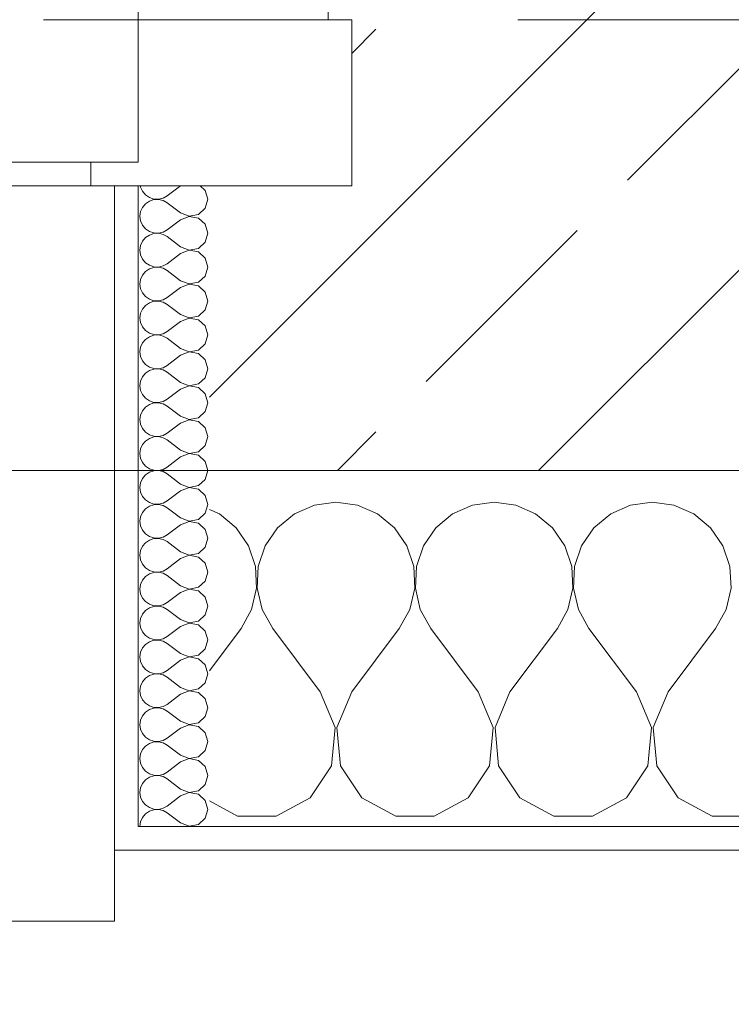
# Model space of a CAD drawing. Header units: metres. Extents: x -3.6 to 90.7, y -11.1 to 18.
# Tile 316 of 656: x 32.2 to 32.5, y -0.2 to 0.2. Entities that reach past the tile are written whole.
import ezdxf

# ---------------------------------------------------------------- set-up
doc = ezdxf.new("R2010")
doc.units = ezdxf.units.M
doc.header["$MEASUREMENT"] = 0
for name, pattern in [('Strichlinie eng', [0.115, 0.075, -0.04]), ('Untersicht', [0.1, 0.075, -0.025]), ('Wipeout_Contour', [1, 0, -1])]:
    doc.linetypes.add(name, pattern=pattern)
for name, color, linetype in [('152 - Bemaßung_ Beschriftung.Ausbau', 7, 'Continuous'), ('603 - Struktur.Bodenplatte_ Decke Roh', 7, 'Continuous'), ('604 - Struktur.Wand Aussen', 7, 'Continuous'), ('653 - Abdeckung.TB Verkofferung', 7, 'Continuous')]:
    doc.layers.add(name, color=color, linetype=linetype)
doc.styles.add('ERSTELLTER_STIL_2', font='txt')
doc.dimstyles.new('ERSTELLTER_STIL__1', dxfattribs={"dimtxt": 0.1, "dimasz": 0.0532, "dimexe": 0.18, "dimexo": 0.0625, "dimgap": 0, "dimtad": 1, "dimzin": 0, "dimdsep": 46, "dimtxsty": 'ERSTELLTER_STIL_2', "dimblk": 'ARROWHEAD_2', "dimblk1": 'ARROWHEAD_2', "dimblk2": 'ARROWHEAD_2', "dimcen": 0.09, "dimse1": 1, "dimse2": 1, "dimclrd": 7, "dimclre": 7, "dimclrt": 7, "dimazin": 0, "dimtfac": 1, "dimtdec": 4, "dimtmove": 0, "dimatfit": 3, "dimfxl": 1, "dimtolj": 1, "dimtzin": 0, "dimarcsym": 0})
doc.dimstyles.new('ERSTELLTER_STIL__2', dxfattribs={"dimtxt": 0.1, "dimasz": 0.0532, "dimexe": 0.18, "dimexo": 0.0625, "dimgap": 0, "dimtad": 1, "dimzin": 0, "dimdsep": 46, "dimtxsty": 'ERSTELLTER_STIL_2', "dimblk": 'ARROWHEAD_2', "dimblk1": 'ARROWHEAD_2', "dimblk2": 'ARROWHEAD_2', "dimcen": 0.09, "dimse1": 1, "dimse2": 1, "dimclrd": 7, "dimclre": 7, "dimclrt": 7, "dimazin": 0, "dimtfac": 1, "dimtdec": 4, "dimtmove": 2, "dimatfit": 3, "dimfxl": 1, "dimtolj": 1, "dimtzin": 0, "dimarcsym": 0})
doc.dimstyles.new('ERSTELLTER_STIL__3', dxfattribs={"dimtxt": 0.1, "dimasz": 0.0532, "dimexe": 0.18, "dimexo": 0.0625, "dimgap": 0, "dimtad": 1, "dimtih": 1, "dimtoh": 1, "dimzin": 0, "dimdsep": 46, "dimtxsty": 'ERSTELLTER_STIL_2', "dimblk": 'ARROWHEAD_2', "dimblk1": 'ARROWHEAD_2', "dimblk2": 'ARROWHEAD_2', "dimcen": 0.09, "dimse1": 1, "dimse2": 1, "dimclrd": 7, "dimclre": 7, "dimclrt": 7, "dimazin": 0, "dimtfac": 1, "dimtdec": 4, "dimtmove": 0, "dimatfit": 3, "dimfxl": 1, "dimtolj": 1, "dimtzin": 0, "dimarcsym": 0})
pattern_1 = [(0, (0, 0), (0, 0.08660254), [0, -0.05]), (0, (0.025, 0.0433), (0, 0.08660254), [0, -0.05])]

# ---------------------------------------------------------------- blocks, each defined once
blk = doc.blocks.new('*X81')
at = {"layer": '604 - Struktur.Wand Aussen', "color": 7, "linetype": 'Continuous', "lineweight": 5}
for p, q in [((32.28419, -0.01331), (32.28, -0.01146)), ((32.32422, -0.0096), (32.31581, -0.01331)), ((32.33333, -0.00833), (32.32422, -0.0096)), ((32.34244, -0.0096), (32.33333, -0.00833)), ((32.35086, -0.01331), (32.34244, -0.0096)), ((32.39089, -0.0096), (32.38248, -0.01331)), ((32.4, -0.00833), (32.39089, -0.0096)), ((32.40911, -0.0096), (32.4, -0.00833)), ((32.41752, -0.01331), (32.40911, -0.0096)), ((32.45756, -0.0096), (32.44914, -0.01331)), ((32.46667, -0.00833), (32.45756, -0.0096)), ((32.47578, -0.0096), (32.46667, -0.00833)), ((32.48419, -0.01331), (32.47578, -0.0096)), ((32.29127, -0.01918), (32.28419, -0.01331)), ((32.31581, -0.01331), (32.30873, -0.01918)), ((32.35794, -0.01918), (32.35086, -0.01331)), ((32.38248, -0.01331), (32.37539, -0.01918)), ((32.42461, -0.01918), (32.41752, -0.01331)), ((32.44914, -0.01331), (32.44206, -0.01918)), ((32.49127, -0.01918), (32.48419, -0.01331)), ((32.29648, -0.02676), (32.29127, -0.01918)), ((32.30873, -0.01918), (32.30352, -0.02676)), ((32.36315, -0.02676), (32.35794, -0.01918)), ((32.37539, -0.01918), (32.37019, -0.02676)), ((32.42981, -0.02676), (32.42461, -0.01918)), ((32.44206, -0.01918), (32.43685, -0.02676)), ((32.49648, -0.02676), (32.49127, -0.01918)), ((32.29942, -0.03547), (32.29648, -0.02676)), ((32.30352, -0.02676), (32.30058, -0.03547)), ((32.36609, -0.03547), (32.36315, -0.02676)), ((32.37019, -0.02676), (32.36725, -0.03547)), ((32.43275, -0.03547), (32.42981, -0.02676)), ((32.43685, -0.02676), (32.43391, -0.03547)), ((32.49942, -0.03547), (32.49648, -0.02676)), ((32.29987, -0.04466), (32.29942, -0.03547)), ((32.30058, -0.03547), (32.30013, -0.04466)), ((32.36653, -0.04466), (32.36609, -0.03547)), ((32.36725, -0.03547), (32.3668, -0.04466)), ((32.4332, -0.04466), (32.43275, -0.03547)), ((32.43391, -0.03547), (32.43347, -0.04466)), ((32.49987, -0.04466), (32.49942, -0.03547)), ((32.29778, -0.05362), (32.29987, -0.04466)), ((32.30013, -0.04466), (32.30222, -0.05362)), ((32.36445, -0.05362), (32.36653, -0.04466)), ((32.3668, -0.04466), (32.36888, -0.05362)), ((32.43112, -0.05362), (32.4332, -0.04466)), ((32.43347, -0.04466), (32.43555, -0.05362)), ((32.49778, -0.05362), (32.49987, -0.04466)), ((32.29333, -0.06167), (32.29778, -0.05362)), ((32.30222, -0.05362), (32.30667, -0.06167)), ((32.36, -0.06167), (32.36445, -0.05362)), ((32.36888, -0.05362), (32.37333, -0.06167)), ((32.42667, -0.06167), (32.43112, -0.05362)), ((32.43555, -0.05362), (32.44, -0.06167)), ((32.49333, -0.06167), (32.49778, -0.05362)), ((32.28, -0.07944), (32.29333, -0.06167)), ((32.32667, -0.08833), (32.30667, -0.06167)), ((32.34, -0.08833), (32.36, -0.06167)), ((32.39333, -0.08833), (32.37333, -0.06167)), ((32.40667, -0.08833), (32.42667, -0.06167)), ((32.46, -0.08833), (32.44, -0.06167)), ((32.47333, -0.08833), (32.49333, -0.06167)), ((32.33295, -0.1033), (32.32667, -0.08833)), ((32.34, -0.08833), (32.33371, -0.1033)), ((32.39962, -0.1033), (32.39333, -0.08833)), ((32.40667, -0.08833), (32.40038, -0.1033)), ((32.46629, -0.1033), (32.46, -0.08833)), ((32.47333, -0.08833), (32.46705, -0.1033)), ((32.33142, -0.11947), (32.33295, -0.1033)), ((32.33371, -0.1033), (32.33525, -0.11947)), ((32.39808, -0.11947), (32.39962, -0.1033)), ((32.40038, -0.1033), (32.40192, -0.11947)), ((32.46475, -0.11947), (32.46629, -0.1033)), ((32.46705, -0.1033), (32.46858, -0.11947)), ((32.32243, -0.13299), (32.33142, -0.11947)), ((32.33525, -0.11947), (32.34424, -0.13299)), ((32.3891, -0.13299), (32.39808, -0.11947)), ((32.40192, -0.11947), (32.4109, -0.13299)), ((32.45576, -0.13299), (32.46475, -0.11947)), ((32.46858, -0.11947), (32.47757, -0.13299)), ((32.28, -0.13429), (32.29188, -0.14066)), ((32.30812, -0.14066), (32.32243, -0.13299)), ((32.34424, -0.13299), (32.35855, -0.14066)), ((32.37479, -0.14066), (32.3891, -0.13299)), ((32.4109, -0.13299), (32.42521, -0.14066)), ((32.44145, -0.14066), (32.45576, -0.13299)), ((32.47757, -0.13299), (32.49188, -0.14066)), ((32.29188, -0.14066), (32.30812, -0.14066)), ((32.35855, -0.14066), (32.37479, -0.14066)), ((32.42521, -0.14066), (32.44145, -0.14066)), ((32.49188, -0.14066), (32.50812, -0.14066))]:
    blk.add_line(p, q, dxfattribs=at)
blk = doc.blocks.new('*X98')
at = {"layer": '604 - Struktur.Wand Aussen', "color": 7, "linetype": 'Continuous', "lineweight": 5}
for p, q in [((32.25091, 0.125), (32.25099, 0.12448)), ((32.26786, 0.125), (32.26214, 0.12071)), ((32.27822, 0.12304), (32.27608, 0.125)), ((32.25099, 0.12448), (32.25178, 0.12267)), ((32.25178, 0.12267), (32.25304, 0.12116)), ((32.25304, 0.12116), (32.25466, 0.12004)), ((32.26042, 0.11976), (32.26214, 0.12071)), ((32.27929, 0.11929), (32.27822, 0.12304)), ((32.25304, 0.11742), (32.25178, 0.1159)), ((32.25466, 0.11853), (32.25304, 0.11742)), ((32.25466, 0.12004), (32.25653, 0.11941)), ((32.25653, 0.11916), (32.25466, 0.11853)), ((32.25653, 0.11941), (32.2585, 0.11931)), ((32.2585, 0.11926), (32.25653, 0.11916)), ((32.2585, 0.11931), (32.26042, 0.11976)), ((32.26042, 0.11881), (32.2585, 0.11926)), ((32.26214, 0.11786), (32.26042, 0.11881)), ((32.26786, 0.11357), (32.26214, 0.11786)), ((32.27822, 0.11553), (32.27929, 0.11929)), ((32.25099, 0.11409), (32.25071, 0.11214)), ((32.25071, 0.11214), (32.25099, 0.11019)), ((32.25178, 0.1159), (32.25099, 0.11409)), ((32.26786, 0.11357), (32.2715, 0.11217)), ((32.2715, 0.11211), (32.26786, 0.11071)), ((32.2715, 0.11217), (32.27534, 0.1129)), ((32.27534, 0.11139), (32.2715, 0.11211)), ((32.27534, 0.1129), (32.27822, 0.11553)), ((32.25099, 0.11019), (32.25178, 0.10839)), ((32.25178, 0.10839), (32.25304, 0.10687)), ((32.26786, 0.11071), (32.26214, 0.10643)), ((32.27822, 0.10876), (32.27534, 0.11139)), ((32.27929, 0.105), (32.27822, 0.10876)), ((32.25304, 0.10687), (32.25466, 0.10575)), ((32.25466, 0.10425), (32.25304, 0.10313)), ((32.25466, 0.10575), (32.25653, 0.10512)), ((32.25653, 0.10488), (32.25466, 0.10425)), ((32.25653, 0.10512), (32.2585, 0.10503)), ((32.2585, 0.10497), (32.25653, 0.10488)), ((32.2585, 0.10503), (32.26042, 0.10547)), ((32.26042, 0.10453), (32.2585, 0.10497)), ((32.26042, 0.10547), (32.26214, 0.10643)), ((32.26214, 0.10357), (32.26042, 0.10453)), ((32.27822, 0.10124), (32.27929, 0.105)), ((32.25099, 0.09981), (32.25071, 0.09786)), ((32.25178, 0.10161), (32.25099, 0.09981)), ((32.25304, 0.10313), (32.25178, 0.10161)), ((32.26786, 0.09929), (32.26214, 0.10357)), ((32.27534, 0.09861), (32.27822, 0.10124)), ((32.25071, 0.09786), (32.25099, 0.09591)), ((32.25099, 0.09591), (32.25178, 0.0941)), ((32.26786, 0.09643), (32.26214, 0.09214)), ((32.26786, 0.09929), (32.2715, 0.09789)), ((32.2715, 0.09783), (32.26786, 0.09643)), ((32.2715, 0.09789), (32.27534, 0.09861)), ((32.27534, 0.0971), (32.2715, 0.09783)), ((32.27822, 0.09447), (32.27534, 0.0971)), ((32.25178, 0.0941), (32.25304, 0.09258)), ((32.25304, 0.09258), (32.25466, 0.09147)), ((32.25466, 0.09147), (32.25653, 0.09084)), ((32.26042, 0.09119), (32.26214, 0.09214)), ((32.27929, 0.09071), (32.27822, 0.09447)), ((32.25178, 0.08733), (32.25099, 0.08552)), ((32.25304, 0.08884), (32.25178, 0.08733)), ((32.25466, 0.08996), (32.25304, 0.08884)), ((32.25653, 0.09059), (32.25466, 0.08996)), ((32.25653, 0.09084), (32.2585, 0.09074)), ((32.2585, 0.09069), (32.25653, 0.09059)), ((32.2585, 0.09074), (32.26042, 0.09119)), ((32.26042, 0.09024), (32.2585, 0.09069)), ((32.26214, 0.08929), (32.26042, 0.09024)), ((32.26786, 0.085), (32.26214, 0.08929)), ((32.27822, 0.08696), (32.27929, 0.09071)), ((32.25099, 0.08552), (32.25071, 0.08357)), ((32.25071, 0.08357), (32.25099, 0.08162)), ((32.26786, 0.085), (32.2715, 0.0836)), ((32.2715, 0.08354), (32.26786, 0.08214)), ((32.2715, 0.0836), (32.27534, 0.08433)), ((32.27534, 0.08282), (32.2715, 0.08354)), ((32.27534, 0.08433), (32.27822, 0.08696)), ((32.25099, 0.08162), (32.25178, 0.07982)), ((32.25178, 0.07982), (32.25304, 0.0783)), ((32.26786, 0.08214), (32.26214, 0.07786)), ((32.27822, 0.08018), (32.27534, 0.08282)), ((32.27929, 0.07643), (32.27822, 0.08018)), ((32.25304, 0.0783), (32.25466, 0.07718)), ((32.25466, 0.07567), (32.25304, 0.07456)), ((32.25466, 0.07718), (32.25653, 0.07655)), ((32.25653, 0.0763), (32.25466, 0.07567)), ((32.25653, 0.07655), (32.2585, 0.07646)), ((32.2585, 0.0764), (32.25653, 0.0763)), ((32.2585, 0.07646), (32.26042, 0.0769)), ((32.26042, 0.07595), (32.2585, 0.0764)), ((32.26042, 0.0769), (32.26214, 0.07786)), ((32.26214, 0.075), (32.26042, 0.07595)), ((32.26786, 0.07071), (32.26214, 0.075)), ((32.27822, 0.07267), (32.27929, 0.07643)), ((32.25099, 0.07124), (32.25071, 0.06929)), ((32.25178, 0.07304), (32.25099, 0.07124)), ((32.25304, 0.07456), (32.25178, 0.07304)), ((32.26786, 0.07071), (32.2715, 0.06931)), ((32.27534, 0.07004), (32.27822, 0.07267)), ((32.25071, 0.06929), (32.25099, 0.06733)), ((32.25099, 0.06733), (32.25178, 0.06553)), ((32.26786, 0.06786), (32.26214, 0.06357)), ((32.2715, 0.06926), (32.26786, 0.06786)), ((32.2715, 0.06931), (32.27534, 0.07004)), ((32.27534, 0.06853), (32.2715, 0.06926)), ((32.27822, 0.0659), (32.27534, 0.06853)), ((32.25178, 0.06553), (32.25304, 0.06401)), ((32.25304, 0.06401), (32.25466, 0.0629)), ((32.25466, 0.0629), (32.25653, 0.06227)), ((32.25653, 0.06227), (32.2585, 0.06217)), ((32.2585, 0.06217), (32.26042, 0.06262)), ((32.26042, 0.06262), (32.26214, 0.06357)), ((32.27929, 0.06214), (32.27822, 0.0659)), ((32.25178, 0.05876), (32.25099, 0.05695)), ((32.25304, 0.06027), (32.25178, 0.05876)), ((32.25466, 0.06139), (32.25304, 0.06027)), ((32.25653, 0.06202), (32.25466, 0.06139)), ((32.2585, 0.06211), (32.25653, 0.06202)), ((32.26042, 0.06167), (32.2585, 0.06211)), ((32.26214, 0.06071), (32.26042, 0.06167)), ((32.26786, 0.05643), (32.26214, 0.06071)), ((32.27534, 0.05575), (32.27822, 0.05839)), ((32.27822, 0.05839), (32.27929, 0.06214)), ((32.25099, 0.05695), (32.25071, 0.055)), ((32.25071, 0.055), (32.25099, 0.05305)), ((32.26786, 0.05643), (32.2715, 0.05503)), ((32.2715, 0.05497), (32.26786, 0.05357)), ((32.2715, 0.05503), (32.27534, 0.05575)), ((32.27534, 0.05425), (32.2715, 0.05497)), ((32.27822, 0.05161), (32.27534, 0.05425)), ((32.25099, 0.05305), (32.25178, 0.05124)), ((32.25178, 0.05124), (32.25304, 0.04973)), ((32.26786, 0.05357), (32.26214, 0.04929)), ((32.27929, 0.04786), (32.27822, 0.05161)), ((32.25304, 0.04599), (32.25178, 0.04447)), ((32.25304, 0.04973), (32.25466, 0.04861)), ((32.25466, 0.0471), (32.25304, 0.04599)), ((32.25466, 0.04861), (32.25653, 0.04798)), ((32.25653, 0.04773), (32.25466, 0.0471)), ((32.25653, 0.04798), (32.2585, 0.04789)), ((32.2585, 0.04783), (32.25653, 0.04773)), ((32.2585, 0.04789), (32.26042, 0.04833)), ((32.26042, 0.04738), (32.2585, 0.04783)), ((32.26042, 0.04833), (32.26214, 0.04929)), ((32.26214, 0.04643), (32.26042, 0.04738)), ((32.26786, 0.04214), (32.26214, 0.04643)), ((32.27822, 0.0441), (32.27929, 0.04786)), ((32.25099, 0.04267), (32.25071, 0.04071)), ((32.25178, 0.04447), (32.25099, 0.04267)), ((32.26786, 0.04214), (32.2715, 0.04074)), ((32.27534, 0.04147), (32.27822, 0.0441)), ((32.25071, 0.04071), (32.25099, 0.03876)), ((32.25099, 0.03876), (32.25178, 0.03696)), ((32.26786, 0.03929), (32.26214, 0.035)), ((32.2715, 0.04069), (32.26786, 0.03929)), ((32.2715, 0.04074), (32.27534, 0.04147)), ((32.27534, 0.03996), (32.2715, 0.04069)), ((32.27822, 0.03733), (32.27534, 0.03996)), ((32.25178, 0.03696), (32.25304, 0.03544)), ((32.25304, 0.03544), (32.25466, 0.03433)), ((32.25466, 0.03433), (32.25653, 0.0337)), ((32.25653, 0.03345), (32.25466, 0.03282)), ((32.25653, 0.0337), (32.2585, 0.0336)), ((32.2585, 0.03354), (32.25653, 0.03345)), ((32.2585, 0.0336), (32.26042, 0.03405)), ((32.26042, 0.0331), (32.2585, 0.03354)), ((32.26042, 0.03405), (32.26214, 0.035)), ((32.27929, 0.03357), (32.27822, 0.03733)), ((32.27822, 0.02982), (32.27929, 0.03357)), ((32.25178, 0.03018), (32.25099, 0.02838)), ((32.25304, 0.0317), (32.25178, 0.03018)), ((32.25466, 0.03282), (32.25304, 0.0317)), ((32.26214, 0.03214), (32.26042, 0.0331)), ((32.26786, 0.02786), (32.26214, 0.03214)), ((32.27534, 0.02718), (32.27822, 0.02982)), ((32.25099, 0.02838), (32.25071, 0.02643)), ((32.25071, 0.02643), (32.25099, 0.02448)), ((32.26786, 0.025), (32.26214, 0.02071)), ((32.26786, 0.02786), (32.2715, 0.02646)), ((32.2715, 0.0264), (32.26786, 0.025)), ((32.2715, 0.02646), (32.27534, 0.02718)), ((32.27534, 0.02567), (32.2715, 0.0264)), ((32.27822, 0.02304), (32.27534, 0.02567)), ((32.25099, 0.02448), (32.25178, 0.02267)), ((32.25178, 0.02267), (32.25304, 0.02116)), ((32.25304, 0.02116), (32.25466, 0.02004)), ((32.27929, 0.01929), (32.27822, 0.02304)), ((32.25304, 0.01742), (32.25178, 0.0159)), ((32.25466, 0.01853), (32.25304, 0.01742)), ((32.25466, 0.02004), (32.25653, 0.01941)), ((32.25653, 0.01916), (32.25466, 0.01853)), ((32.25653, 0.01941), (32.2585, 0.01931)), ((32.2585, 0.01926), (32.25653, 0.01916)), ((32.2585, 0.01931), (32.26042, 0.01976)), ((32.26042, 0.01881), (32.2585, 0.01926)), ((32.26042, 0.01976), (32.26214, 0.02071)), ((32.26214, 0.01786), (32.26042, 0.01881)), ((32.26786, 0.01357), (32.26214, 0.01786)), ((32.27822, 0.01553), (32.27929, 0.01929)), ((32.25099, 0.01409), (32.25071, 0.01214)), ((32.25178, 0.0159), (32.25099, 0.01409)), ((32.26786, 0.01357), (32.2715, 0.01217)), ((32.2715, 0.01217), (32.27534, 0.0129)), ((32.27534, 0.0129), (32.27822, 0.01553)), ((32.25071, 0.01214), (32.25099, 0.01019)), ((32.25099, 0.01019), (32.25178, 0.00839)), ((32.25178, 0.00839), (32.25304, 0.00687)), ((32.26786, 0.01071), (32.26214, 0.00643)), ((32.2715, 0.01211), (32.26786, 0.01071)), ((32.27534, 0.01139), (32.2715, 0.01211)), ((32.27822, 0.00876), (32.27534, 0.01139)), ((32.27929, 0.005), (32.27822, 0.00876)), ((32.25304, 0.00687), (32.25466, 0.00575)), ((32.25466, 0.00425), (32.25304, 0.00313)), ((32.25466, 0.00575), (32.25653, 0.00512)), ((32.25653, 0.00488), (32.25466, 0.00425)), ((32.25653, 0.00512), (32.2585, 0.00503)), ((32.2585, 0.00497), (32.25653, 0.00488)), ((32.2585, 0.00503), (32.26042, 0.00547)), ((32.26042, 0.00453), (32.2585, 0.00497)), ((32.26042, 0.00547), (32.26214, 0.00643)), ((32.26214, 0.00357), (32.26042, 0.00453)), ((32.27822, 0.00124), (32.27929, 0.005)), ((32.25178, 0.00161), (32.25099, -0.00019)), ((32.25304, 0.00313), (32.25178, 0.00161)), ((32.26786, -0.00071), (32.26214, 0.00357)), ((32.27534, -0.00139), (32.27822, 0.00124)), ((32.25099, -0.00019), (32.25071, -0.00214)), ((32.25071, -0.00214), (32.25099, -0.00409)), ((32.25099, -0.00409), (32.25178, -0.0059)), ((32.26786, -0.00357), (32.26214, -0.00786)), ((32.26786, -0.00071), (32.2715, -0.00211)), ((32.2715, -0.00217), (32.26786, -0.00357)), ((32.2715, -0.00211), (32.27534, -0.00139)), ((32.27534, -0.0029), (32.2715, -0.00217)), ((32.27822, -0.00553), (32.27534, -0.0029)), ((32.25178, -0.0059), (32.25304, -0.00742)), ((32.25304, -0.00742), (32.25466, -0.00853)), ((32.26042, -0.00881), (32.26214, -0.00786)), ((32.27929, -0.00929), (32.27822, -0.00553)), ((32.25304, -0.01116), (32.25178, -0.01267)), ((32.25466, -0.01004), (32.25304, -0.01116)), ((32.25466, -0.00853), (32.25653, -0.00916)), ((32.25653, -0.00941), (32.25466, -0.01004)), ((32.25653, -0.00916), (32.2585, -0.00926)), ((32.2585, -0.00931), (32.25653, -0.00941)), ((32.2585, -0.00926), (32.26042, -0.00881)), ((32.26042, -0.00976), (32.2585, -0.00931)), ((32.26214, -0.01071), (32.26042, -0.00976)), ((32.26786, -0.015), (32.26214, -0.01071)), ((32.27822, -0.01304), (32.27929, -0.00929)), ((32.25099, -0.01448), (32.25071, -0.01643)), ((32.25071, -0.01643), (32.25099, -0.01838)), ((32.25178, -0.01267), (32.25099, -0.01448)), ((32.26786, -0.015), (32.2715, -0.0164)), ((32.2715, -0.01646), (32.26786, -0.01786)), ((32.2715, -0.0164), (32.27534, -0.01567)), ((32.27534, -0.01718), (32.2715, -0.01646)), ((32.27534, -0.01567), (32.27822, -0.01304)), ((32.25099, -0.01838), (32.25178, -0.02018)), ((32.25178, -0.02018), (32.25304, -0.0217)), ((32.26786, -0.01786), (32.26214, -0.02214)), ((32.27822, -0.01982), (32.27534, -0.01718)), ((32.27929, -0.02357), (32.27822, -0.01982)), ((32.25304, -0.0217), (32.25466, -0.02282)), ((32.25466, -0.02433), (32.25304, -0.02544)), ((32.25466, -0.02282), (32.25653, -0.02345)), ((32.25653, -0.0237), (32.25466, -0.02433)), ((32.25653, -0.02345), (32.2585, -0.02354)), ((32.2585, -0.0236), (32.25653, -0.0237)), ((32.2585, -0.02354), (32.26042, -0.0231)), ((32.26042, -0.02405), (32.2585, -0.0236)), ((32.26042, -0.0231), (32.26214, -0.02214)), ((32.26214, -0.025), (32.26042, -0.02405)), ((32.27822, -0.02733), (32.27929, -0.02357)), ((32.25099, -0.02876), (32.25071, -0.03071)), ((32.25178, -0.02696), (32.25099, -0.02876)), ((32.25304, -0.02544), (32.25178, -0.02696)), ((32.26786, -0.02929), (32.26214, -0.025)), ((32.27534, -0.02996), (32.27822, -0.02733)), ((32.25071, -0.03071), (32.25099, -0.03267)), ((32.25099, -0.03267), (32.25178, -0.03447)), ((32.26786, -0.03214), (32.26214, -0.03643)), ((32.26786, -0.02929), (32.2715, -0.03069)), ((32.2715, -0.03074), (32.26786, -0.03214)), ((32.2715, -0.03069), (32.27534, -0.02996)), ((32.27534, -0.03147), (32.2715, -0.03074)), ((32.27822, -0.0341), (32.27534, -0.03147)), ((32.25178, -0.03447), (32.25304, -0.03599)), ((32.25304, -0.03599), (32.25466, -0.0371)), ((32.25466, -0.0371), (32.25653, -0.03773)), ((32.26042, -0.03738), (32.26214, -0.03643)), ((32.27929, -0.03786), (32.27822, -0.0341)), ((32.25178, -0.04124), (32.25099, -0.04305)), ((32.25304, -0.03973), (32.25178, -0.04124)), ((32.25466, -0.03861), (32.25304, -0.03973)), ((32.25653, -0.03798), (32.25466, -0.03861)), ((32.25653, -0.03773), (32.2585, -0.03783)), ((32.2585, -0.03789), (32.25653, -0.03798)), ((32.2585, -0.03783), (32.26042, -0.03738)), ((32.26042, -0.03833), (32.2585, -0.03789)), ((32.26214, -0.03929), (32.26042, -0.03833)), ((32.26786, -0.04357), (32.26214, -0.03929)), ((32.27822, -0.04161), (32.27929, -0.03786)), ((32.25099, -0.04305), (32.25071, -0.045)), ((32.25071, -0.045), (32.25099, -0.04695)), ((32.26786, -0.04357), (32.2715, -0.04497)), ((32.2715, -0.04503), (32.26786, -0.04643)), ((32.2715, -0.04497), (32.27534, -0.04425)), ((32.27534, -0.04575), (32.2715, -0.04503)), ((32.27534, -0.04425), (32.27822, -0.04161)), ((32.25099, -0.04695), (32.25178, -0.04876)), ((32.25178, -0.04876), (32.25304, -0.05027)), ((32.26786, -0.04643), (32.26214, -0.05071)), ((32.27822, -0.04839), (32.27534, -0.04575)), ((32.27929, -0.05214), (32.27822, -0.04839)), ((32.25304, -0.05027), (32.25466, -0.05139)), ((32.25466, -0.0529), (32.25304, -0.05401)), ((32.25466, -0.05139), (32.25653, -0.05202)), ((32.25653, -0.05227), (32.25466, -0.0529)), ((32.25653, -0.05202), (32.2585, -0.05211)), ((32.2585, -0.05217), (32.25653, -0.05227)), ((32.2585, -0.05211), (32.26042, -0.05167)), ((32.26042, -0.05262), (32.2585, -0.05217)), ((32.26042, -0.05167), (32.26214, -0.05071)), ((32.26214, -0.05357), (32.26042, -0.05262)), ((32.26786, -0.05786), (32.26214, -0.05357)), ((32.27822, -0.0559), (32.27929, -0.05214)), ((32.25099, -0.05733), (32.25071, -0.05929)), ((32.25178, -0.05553), (32.25099, -0.05733)), ((32.25304, -0.05401), (32.25178, -0.05553)), ((32.26786, -0.05786), (32.2715, -0.05926)), ((32.27534, -0.05853), (32.27822, -0.0559)), ((32.25071, -0.05929), (32.25099, -0.06124)), ((32.25099, -0.06124), (32.25178, -0.06304)), ((32.26786, -0.06071), (32.26214, -0.065)), ((32.2715, -0.05931), (32.26786, -0.06071)), ((32.2715, -0.05926), (32.27534, -0.05853)), ((32.27534, -0.06004), (32.2715, -0.05931)), ((32.27822, -0.06267), (32.27534, -0.06004)), ((32.25178, -0.06304), (32.25304, -0.06456)), ((32.25304, -0.06456), (32.25466, -0.06567)), ((32.25466, -0.06567), (32.25653, -0.0663)), ((32.25653, -0.0663), (32.2585, -0.0664)), ((32.2585, -0.0664), (32.26042, -0.06595)), ((32.26042, -0.06595), (32.26214, -0.065)), ((32.27929, -0.06643), (32.27822, -0.06267)), ((32.25178, -0.06982), (32.25099, -0.07162)), ((32.25304, -0.0683), (32.25178, -0.06982)), ((32.25466, -0.06718), (32.25304, -0.0683)), ((32.25653, -0.06655), (32.25466, -0.06718)), ((32.2585, -0.06646), (32.25653, -0.06655)), ((32.26042, -0.0669), (32.2585, -0.06646)), ((32.26214, -0.06786), (32.26042, -0.0669)), ((32.26786, -0.07214), (32.26214, -0.06786)), ((32.27534, -0.07282), (32.27822, -0.07018)), ((32.27822, -0.07018), (32.27929, -0.06643)), ((32.25099, -0.07162), (32.25071, -0.07357)), ((32.25071, -0.07357), (32.25099, -0.07552)), ((32.26786, -0.07214), (32.2715, -0.07354)), ((32.2715, -0.0736), (32.26786, -0.075)), ((32.2715, -0.07354), (32.27534, -0.07282)), ((32.27534, -0.07433), (32.2715, -0.0736)), ((32.27822, -0.07696), (32.27534, -0.07433)), ((32.25099, -0.07552), (32.25178, -0.07733)), ((32.25178, -0.07733), (32.25304, -0.07884)), ((32.25304, -0.07884), (32.25466, -0.07996)), ((32.26786, -0.075), (32.26214, -0.07929)), ((32.27929, -0.08071), (32.27822, -0.07696)), ((32.25304, -0.08258), (32.25178, -0.0841)), ((32.25466, -0.08147), (32.25304, -0.08258)), ((32.25466, -0.07996), (32.25653, -0.08059)), ((32.25653, -0.08084), (32.25466, -0.08147)), ((32.25653, -0.08059), (32.2585, -0.08069)), ((32.2585, -0.08074), (32.25653, -0.08084)), ((32.2585, -0.08069), (32.26042, -0.08024)), ((32.26042, -0.08119), (32.2585, -0.08074)), ((32.26042, -0.08024), (32.26214, -0.07929)), ((32.26214, -0.08214), (32.26042, -0.08119)), ((32.26786, -0.08643), (32.26214, -0.08214)), ((32.27822, -0.08447), (32.27929, -0.08071)), ((32.25099, -0.08591), (32.25071, -0.08786)), ((32.25178, -0.0841), (32.25099, -0.08591)), ((32.26786, -0.08643), (32.2715, -0.08783)), ((32.2715, -0.08783), (32.27534, -0.0871)), ((32.27534, -0.0871), (32.27822, -0.08447)), ((32.25071, -0.08786), (32.25099, -0.08981)), ((32.25099, -0.08981), (32.25178, -0.09161)), ((32.26786, -0.08929), (32.26214, -0.09357)), ((32.2715, -0.08789), (32.26786, -0.08929)), ((32.27534, -0.08861), (32.2715, -0.08789)), ((32.27822, -0.09124), (32.27534, -0.08861)), ((32.27929, -0.095), (32.27822, -0.09124)), ((32.25178, -0.09161), (32.25304, -0.09313)), ((32.25304, -0.09313), (32.25466, -0.09425)), ((32.25466, -0.09425), (32.25653, -0.09488)), ((32.25653, -0.09512), (32.25466, -0.09575)), ((32.25653, -0.09488), (32.2585, -0.09497)), ((32.2585, -0.09503), (32.25653, -0.09512)), ((32.2585, -0.09497), (32.26042, -0.09453)), ((32.26042, -0.09547), (32.2585, -0.09503)), ((32.26042, -0.09453), (32.26214, -0.09357)), ((32.27822, -0.09876), (32.27929, -0.095)), ((32.25178, -0.09839), (32.25099, -0.10019)), ((32.25304, -0.09687), (32.25178, -0.09839)), ((32.25466, -0.09575), (32.25304, -0.09687)), ((32.26214, -0.09643), (32.26042, -0.09547)), ((32.26786, -0.10071), (32.26214, -0.09643)), ((32.27534, -0.10139), (32.27822, -0.09876)), ((32.25099, -0.10019), (32.25071, -0.10214)), ((32.25071, -0.10214), (32.25099, -0.10409)), ((32.26786, -0.10357), (32.26214, -0.10786)), ((32.26786, -0.10071), (32.2715, -0.10211)), ((32.2715, -0.10217), (32.26786, -0.10357)), ((32.2715, -0.10211), (32.27534, -0.10139)), ((32.27534, -0.1029), (32.2715, -0.10217)), ((32.27822, -0.10553), (32.27534, -0.1029)), ((32.25099, -0.10409), (32.25178, -0.1059)), ((32.25178, -0.1059), (32.25304, -0.10742)), ((32.25304, -0.10742), (32.25466, -0.10853)), ((32.26042, -0.10881), (32.26214, -0.10786)), ((32.27929, -0.10929), (32.27822, -0.10553)), ((32.25304, -0.11116), (32.25178, -0.11267)), ((32.25466, -0.11004), (32.25304, -0.11116)), ((32.25466, -0.10853), (32.25653, -0.10916)), ((32.25653, -0.10941), (32.25466, -0.11004)), ((32.25653, -0.10916), (32.2585, -0.10926)), ((32.2585, -0.10931), (32.25653, -0.10941)), ((32.2585, -0.10926), (32.26042, -0.10881)), ((32.26042, -0.10976), (32.2585, -0.10931)), ((32.26214, -0.11071), (32.26042, -0.10976)), ((32.26786, -0.115), (32.26214, -0.11071)), ((32.27822, -0.11304), (32.27929, -0.10929)), ((32.25099, -0.11448), (32.25071, -0.11643)), ((32.25178, -0.11267), (32.25099, -0.11448)), ((32.26786, -0.115), (32.2715, -0.1164)), ((32.2715, -0.1164), (32.27534, -0.11567)), ((32.27534, -0.11567), (32.27822, -0.11304)), ((32.25071, -0.11643), (32.25099, -0.11838)), ((32.25099, -0.11838), (32.25178, -0.12018)), ((32.25178, -0.12018), (32.25304, -0.1217)), ((32.26786, -0.11786), (32.26214, -0.12214)), ((32.2715, -0.11646), (32.26786, -0.11786)), ((32.27534, -0.11718), (32.2715, -0.11646)), ((32.27822, -0.11982), (32.27534, -0.11718)), ((32.27929, -0.12357), (32.27822, -0.11982)), ((32.25304, -0.1217), (32.25466, -0.12282)), ((32.25466, -0.12433), (32.25304, -0.12544)), ((32.25466, -0.12282), (32.25653, -0.12345)), ((32.25653, -0.1237), (32.25466, -0.12433)), ((32.25653, -0.12345), (32.2585, -0.12354)), ((32.2585, -0.1236), (32.25653, -0.1237)), ((32.2585, -0.12354), (32.26042, -0.1231)), ((32.26042, -0.12405), (32.2585, -0.1236)), ((32.26042, -0.1231), (32.26214, -0.12214)), ((32.26214, -0.125), (32.26042, -0.12405)), ((32.27822, -0.12733), (32.27929, -0.12357)), ((32.25178, -0.12696), (32.25099, -0.12876)), ((32.25304, -0.12544), (32.25178, -0.12696)), ((32.26786, -0.12929), (32.26214, -0.125)), ((32.27534, -0.12996), (32.27822, -0.12733)), ((32.25099, -0.12876), (32.25071, -0.13071)), ((32.25071, -0.13071), (32.25099, -0.13267)), ((32.25099, -0.13267), (32.25178, -0.13447)), ((32.26786, -0.13214), (32.26214, -0.13643)), ((32.26786, -0.12929), (32.2715, -0.13069)), ((32.2715, -0.13074), (32.26786, -0.13214)), ((32.2715, -0.13069), (32.27534, -0.12996)), ((32.27534, -0.13147), (32.2715, -0.13074)), ((32.27822, -0.1341), (32.27534, -0.13147)), ((32.25178, -0.13447), (32.25304, -0.13599)), ((32.25304, -0.13599), (32.25466, -0.1371)), ((32.26042, -0.13738), (32.26214, -0.13643)), ((32.27929, -0.13786), (32.27822, -0.1341)), ((32.25304, -0.13973), (32.25178, -0.14124)), ((32.25466, -0.13861), (32.25304, -0.13973)), ((32.25466, -0.1371), (32.25653, -0.13773)), ((32.25653, -0.13798), (32.25466, -0.13861)), ((32.25653, -0.13773), (32.2585, -0.13783)), ((32.2585, -0.13789), (32.25653, -0.13798)), ((32.2585, -0.13783), (32.26042, -0.13738)), ((32.26042, -0.13833), (32.2585, -0.13789)), ((32.26214, -0.13929), (32.26042, -0.13833)), ((32.26786, -0.14357), (32.26214, -0.13929)), ((32.27822, -0.14161), (32.27929, -0.13786)), ((32.25099, -0.14305), (32.25071, -0.145)), ((32.25178, -0.14124), (32.25099, -0.14305)), ((32.26786, -0.14357), (32.2715, -0.14497)), ((32.2715, -0.14497), (32.27534, -0.14425)), ((32.27534, -0.14425), (32.27822, -0.14161))]:
    blk.add_line(p, q, dxfattribs=at)
blk = doc.blocks.new('*D352')
at = {"layer": '152 - Bemaßung_ Beschriftung.Ausbau', "color": 7, "linetype": 'Continuous', "lineweight": 5}
for p, q in [((-1.71, 0.02521), (-1.64, -0.01521)), ((-1.675, -0.145), (-1.675, 0.005)), ((-1.71, -0.12479), (-1.64, -0.16521)), ((-1.6225, -0.145), (-1.7275, -0.145)), ((-1.675, -0.17923), (-1.675, -0.145))]:
    blk.add_line(p, q, dxfattribs=at)
at = {"layer": '152 - Bemaßung_ Beschriftung.Ausbau', "color": 7, "lineweight": 5, "insert": (-1.68664, -0.14589), "char_height": 0.1, "attachment_point": 7, "rotation": 90, "style": 'ERSTELLTER_STIL_2'}
blk.add_mtext('\\A1;{\\pql;\\fArial|b0|i0|c0|p38;15}', dxfattribs=at)
blk = doc.blocks.new('ARROWHEAD_2')
at = {"color": 0, "linetype": 'Continuous', "lineweight": 0}
for p, q in [((-0.3781, -0.655), (0.3781, 0.655)), ((0, 0), (-1, 0))]:
    blk.add_line(p, q, dxfattribs=at)
blk = doc.blocks.new('*D353')
at = {"layer": '152 - Bemaßung_ Beschriftung.Ausbau', "color": 7, "linetype": 'Continuous', "lineweight": 5}
for p, q in [((-1.71, 0.02521), (-1.64, -0.01521)), ((-1.675, -0.145), (-1.675, 0.005))]:
    blk.add_line(p, q, dxfattribs=at)
blk = doc.blocks.new('*D362')
at = {"layer": '152 - Bemaßung_ Beschriftung.Ausbau', "color": 7, "linetype": 'Continuous', "lineweight": 5}
for p, q in [((-2.21, 0.02521), (-2.14, -0.01521)), ((-2.175, -0.145), (-2.175, 0.005)), ((-2.21, -0.12479), (-2.14, -0.16521)), ((-2.1225, -0.145), (-2.2275, -0.145)), ((-2.175, -0.17923), (-2.175, -0.145))]:
    blk.add_line(p, q, dxfattribs=at)
at = {"layer": '152 - Bemaßung_ Beschriftung.Ausbau', "color": 7, "lineweight": 5, "insert": (-2.1845, -0.14511), "char_height": 0.1, "attachment_point": 7, "rotation": 90, "style": 'ERSTELLTER_STIL_2'}
blk.add_mtext('\\A1;{\\pql;\\fArial|b0|i0|c0|p38;15}', dxfattribs=at)
blk = doc.blocks.new('*D363')
at = {"layer": '152 - Bemaßung_ Beschriftung.Ausbau', "color": 7, "linetype": 'Continuous', "lineweight": 5}
for p, q in [((-2.21, 0.27019), (-2.14, 0.22978)), ((-2.14, 0.22479), (-2.21, 0.26521)), ((-2.1225, 0.245), (-2.2275, 0.245)), ((-2.175, 0.005), (-2.175, 0.245)), ((-2.21, 0.02521), (-2.14, -0.01521)), ((-2.1225, 0.005), (-2.2275, 0.005)), ((-2.175, -0.145), (-2.175, 0.005))]:
    blk.add_line(p, q, dxfattribs=at)
at = {"layer": '152 - Bemaßung_ Beschriftung.Ausbau', "color": 7, "lineweight": 5, "insert": (-2.195, 0.04911), "char_height": 0.1, "attachment_point": 7, "rotation": 90, "style": 'ERSTELLTER_STIL_2'}
blk.add_mtext('\\A1;{\\pql;\\fArial|b0|i0|c0|p38;24}', dxfattribs=at)
blk = doc.blocks.new('*D394')
at = {"layer": '152 - Bemaßung_ Beschriftung.Ausbau', "color": 7, "linetype": 'Continuous', "lineweight": 5}
for p, q in [((29.94, -4.1125), (29.94, -4.0075)), ((32.34, -4.1125), (32.34, -4.0075)), ((29.96021, -4.025), (29.91979, -4.095)), ((32.36021, -4.025), (32.31979, -4.095)), ((29.94, -4.06), (32.34, -4.06))]:
    blk.add_line(p, q, dxfattribs=at)
at = {"layer": '152 - Bemaßung_ Beschriftung.Ausbau', "color": 7, "lineweight": 5, "char_height": 0.1, "attachment_point": 7, "style": 'ERSTELLTER_STIL_2'}
for s, insert in [('\\A1;{\\pql;\\fArial|b0|i0|c0|p38;2,40}', (31.00697, -4.04)), ('\\A1;{\\pql;\\fArial|b0|i0|c0|p38;2,01}', (31.00697, -4.18))]:
    blk.add_mtext(s, dxfattribs=dict(at, insert=insert))
blk = doc.blocks.new('*D395')
at = {"layer": '152 - Bemaßung_ Beschriftung.Ausbau', "color": 7, "linetype": 'Continuous', "lineweight": 5}
for p, q in [((32.34, -4.1125), (32.34, -4.0075)), ((33.54, -4.1125), (33.54, -4.0075)), ((32.36021, -4.025), (32.31979, -4.095)), ((33.56021, -4.025), (33.51979, -4.095)), ((32.34, -4.06), (33.54, -4.06))]:
    blk.add_line(p, q, dxfattribs=at)
at = {"layer": '152 - Bemaßung_ Beschriftung.Ausbau', "color": 7, "lineweight": 5, "insert": (32.80697, -4.04), "char_height": 0.1, "attachment_point": 7, "style": 'ERSTELLTER_STIL_2'}
blk.add_mtext('\\A1;{\\pql;\\fArial|b0|i0|c0|p38;1,20}', dxfattribs=at)
blk = doc.blocks.new('*D434')
at = {"layer": '152 - Bemaßung_ Beschriftung.Ausbau', "color": 7, "linetype": 'Continuous', "lineweight": 5}
for p, q in [((29.41, -4.6125), (29.41, -4.5075)), ((36.45497, -4.6125), (36.45497, -4.5075)), ((29.43021, -4.525), (29.38979, -4.595)), ((36.47518, -4.525), (36.43477, -4.595)), ((29.41, -4.56), (36.45497, -4.56))]:
    blk.add_line(p, q, dxfattribs=at)
at = {"layer": '152 - Bemaßung_ Beschriftung.Ausbau', "color": 7, "lineweight": 5, "char_height": 0.1, "attachment_point": 7, "style": 'ERSTELLTER_STIL_2'}
for s, insert in [('\\A1;{\\pql;\\fArial|b0|i0|c0|p38;7,04\\fArial|b0|i0|c0|p38;\\A1{\\H.66x;\\S5^  ;}}', (32.69853, -4.55941)), ('\\A1;{\\pql;\\fArial|b0|i0|c0|p38;15}', (36.28297, -4.54))]:
    blk.add_mtext(s, dxfattribs=dict(at, insert=insert))
blk = doc.blocks.new('*D472')
at = {"layer": '152 - Bemaßung_ Beschriftung.Ausbau', "color": 7, "linetype": 'Continuous', "lineweight": 5}
for p, q in [((29.47999, -5.1125), (29.47999, -5.0075)), ((29.2002, -5.025), (29.15978, -5.095)), ((29.5002, -5.025), (29.45978, -5.095)), ((29.17999, -5.06), (29.47999, -5.06)), ((29.47999, -5.06), (32.77999, -5.06))]:
    blk.add_line(p, q, dxfattribs=at)
at = {"layer": '152 - Bemaßung_ Beschriftung.Ausbau', "color": 7, "lineweight": 5, "insert": (29.2541, -5.04), "char_height": 0.1, "attachment_point": 7, "style": 'ERSTELLTER_STIL_2'}
blk.add_mtext('\\A1;{\\pql;\\fArial|b0|i0|c0|p38;30}', dxfattribs=at)
blk = doc.blocks.new('*D473')
at = {"layer": '152 - Bemaßung_ Beschriftung.Ausbau', "color": 7, "linetype": 'Continuous', "lineweight": 5}
for p, q in [((32.77999, -5.1125), (32.77999, -5.0075)), ((29.5002, -5.025), (29.45978, -5.095)), ((32.8002, -5.025), (32.75978, -5.095)), ((29.47999, -5.06), (32.77999, -5.06))]:
    blk.add_line(p, q, dxfattribs=at)
at = {"layer": '152 - Bemaßung_ Beschriftung.Ausbau', "color": 7, "lineweight": 5, "insert": (30.99696, -5.04), "char_height": 0.1, "attachment_point": 7, "style": 'ERSTELLTER_STIL_2'}
blk.add_mtext('\\A1;{\\pql;\\fArial|b0|i0|c0|p38;3,30}', dxfattribs=at)
blk = doc.blocks.new('*D494')
at = {"layer": '152 - Bemaßung_ Beschriftung.Ausbau', "color": 7, "linetype": 'Continuous', "lineweight": 5}
for p, q in [((-0.165, -5.6125), (-0.165, -5.5075)), ((62.42503, -5.6125), (62.42503, -5.5075)), ((-0.14479, -5.525), (-0.18521, -5.595)), ((62.40482, -5.595), (62.44523, -5.525)), ((-0.19923, -5.56), (-0.165, -5.56)), ((-0.165, -5.56), (62.42503, -5.56)), ((62.42503, -5.56), (62.45926, -5.56))]:
    blk.add_line(p, q, dxfattribs=at)
at = {"layer": '152 - Bemaßung_ Beschriftung.Ausbau', "color": 7, "lineweight": 5, "insert": (30.95904, -5.54), "char_height": 0.1, "attachment_point": 7, "style": 'ERSTELLTER_STIL_2'}
blk.add_mtext('\\A1;{\\pql;\\fArial|b0|i0|c0|p38;62,59}', dxfattribs=at)
blk = doc.blocks.new('*D611')
at = {"layer": '152 - Bemaßung_ Beschriftung.Ausbau', "color": 7, "linetype": 'Continuous', "lineweight": 5}
for p, q in [((45.78033, 0.245), (45.78033, 3.72)), ((45.74533, 0.26521), (45.81533, 0.22479)), ((45.83283, 0.245), (45.72783, 0.245)), ((45.78033, 0.005), (45.78033, 0.245)), ((45.74533, 0.02521), (45.81533, -0.01521)), ((45.83283, 0.005), (45.72783, 0.005)), ((45.78033, -0.02923), (45.78033, 0.005))]:
    blk.add_line(p, q, dxfattribs=at)
at = {"color": 254, "linetype": 'Wipeout_Contour', "lineweight": 0, "ltscale": 182.85335}
blk.add_wipeout([(45.78176, 0.02769), (45.78176, 0.22231), (45.6389, 0.22231), (45.6389, 0.02769)], dxfattribs=at).dxf.layer = '152 - Bemaßung_ Beschriftung.Ausbau'
at = {"layer": '152 - Bemaßung_ Beschriftung.Ausbau', "color": 7, "lineweight": 5, "insert": (45.76033, 0.04911), "char_height": 0.1, "attachment_point": 7, "rotation": 90, "style": 'ERSTELLTER_STIL_2'}
blk.add_mtext('\\A1;{\\pql;\\fArial|b0|i0|c0|p38;24}', dxfattribs=at)
blk = doc.blocks.new('*D616')
at = {"layer": '152 - Bemaßung_ Beschriftung.Ausbau', "color": 7, "linetype": 'Continuous', "lineweight": 5}
for p, q in [((44.30621, 0.73019), (44.37621, 0.68977)), ((44.34121, 0.245), (44.34121, 0.70998)), ((44.30621, 0.26521), (44.37621, 0.22479)), ((44.39371, 0.245), (44.28871, 0.245)), ((44.34121, 0.21077), (44.34121, 0.245))]:
    blk.add_line(p, q, dxfattribs=at)
at = {"layer": '152 - Bemaßung_ Beschriftung.Ausbau', "color": 7, "lineweight": 5, "char_height": 0.1, "attachment_point": 7, "rotation": 90, "style": 'ERSTELLTER_STIL_2'}
for s, insert in [('\\A1;{\\pql;\\fArial|b0|i0|c0|p38;13}', (44.32121, 0.53798)), ('\\A1;{\\pql;\\fArial|b0|i0|c0|p38;46\\fArial|b0|i0|c0|p38;\\A1{\\H.66x;\\S5^  ;}}', (44.32286, 0.02291))]:
    blk.add_mtext(s, dxfattribs=dict(at, insert=insert))

msp = doc.modelspace()

# ---------------------------------------------------------------- hatches: boundary and pattern name
at = {"layer": '604 - Struktur.Wand Aussen', "linetype": 'Continuous', "lineweight": 0, "true_color": 0x000000}
h = msp.add_hatch(dxfattribs=at)
h.set_pattern_fill('Beton__Stahlbeton_0001', color=18, style=0, pattern_type=2)
h.set_pattern_definition([(45, (0, 0), (-0.0848528, 0.0848528), []), (45, (-0.04243, 0.04243), (-0.0848528, 0.0848528), [0.09, -0.03])])
h.paths.add_polyline_path([(32.34, 0.125), (32.28, 0.125), (32.28, 0.005), (33.6, 0.005), (33.6, 0.125), (33.54, 0.125), (33.54, 0.195), (33.54, 0.245), (32.34, 0.245), (32.34, 0.195)])
h = msp.add_hatch(dxfattribs=at)
h.set_pattern_fill('Verputz_0001', color=18, style=0, pattern_type=2)
h.set_pattern_definition(pattern_1)
h.paths.add_polyline_path([(32.25, -0.155), (32.25, 0.125), (32.24, 0.125), (32.24, -0.155)])
h = msp.add_hatch(dxfattribs=at)
h.set_pattern_fill('Verputz_0001', color=18, style=0, pattern_type=2)
h.set_pattern_definition(pattern_1)
h.paths.add_polyline_path([(32.25, -0.155), (33.63, -0.155), (33.63, -0.145), (32.25, -0.145)])

# ---------------------------------------------------------------- linework, layer by layer
at = {"layer": '603 - Struktur.Bodenplatte_ Decke Roh', "color": 7, "linetype": 'Continuous', "lineweight": 18, "flags": 128}
msp.add_lwpolyline([(-0.015, 0.005), (62.27503, 0.005), (62.27503, 13.695), (50.77999, 13.695), (50.77999, 13.455), (50.77999, 12.99998), (50.84002, 12.99998), (50.84002, 8.58498), (49.03003, 8.58498), (49.03003, 8.72498), (47.41002, 8.72498), (47.41002, 12.99998), (47.47999, 12.99998), (47.47999, 13.455), (47.47999, 13.695), (14.77999, 13.695)], dxfattribs=at)
at = {"layer": '604 - Struktur.Wand Aussen', "color": 7, "linetype": 'Continuous', "lineweight": 5}
for p, q in [((32.33, 0.195), (32.33, 0.245)), ((32.34, 0.195), (32.33, 0.195)), ((32.34, 0.195), (32.33, 0.195)), ((32.24, 0.005), (32.24, 0.125)), ((32.25, 0.125), (32.24, 0.125)), ((32.25, 0.125), (32.24, 0.125)), ((32.25, 0.125), (32.24, 0.125)), ((32.24, 0.005), (32.24, 0.125)), ((32.28, 0.125), (32.25, 0.125)), ((32.25, 0.125), (32.25, -0.145)), ((32.25, -0.145), (32.25, 0.125)), ((32.28, 0.125), (32.25, 0.125)), ((32.28, 0.125), (32.25, 0.125)), ((32.24, -0.005), (32.24, 0.005)), ((32.24, -0.005), (32.24, 0.005)), ((32.24, -0.145), (32.24, -0.005)), ((32.24, -0.145), (32.24, -0.005)), ((32.24, -0.155), (32.24, -0.145)), ((32.24, -0.155), (32.24, -0.145)), ((32.28, -0.145), (32.25, -0.145)), ((32.28, -0.145), (33.6, -0.145)), ((32.25, -0.155), (32.24, -0.155))]:
    msp.add_line(p, q, dxfattribs=at)
at = {"layer": '604 - Struktur.Wand Aussen', "color": 7, "linetype": 'Continuous', "lineweight": 13}
for p, q in [((32.25, 0.205), (32.25, 0.135)), ((32.25, 0.135), (32.25, 0.195)), ((32.25, 0.195), (32.34, 0.195)), ((32.34, 0.125), (32.34, 0.195)), ((32.34, 0.125), (32.34, 0.195)), ((32.34, 0.125), (32.34, 0.195)), ((32.25, 0.135), (32.17, 0.135)), ((32.23, 0.125), (32.23, 0.135)), ((32.23, 0.135), (32.25, 0.135)), ((32.23, 0.125), (31.68, 0.125)), ((32.34, 0.125), (32.23, 0.125)), ((32.28, 0.125), (32.34, 0.125)), ((32.28, 0.125), (32.34, 0.125)), ((32.28, 0.125), (32.34, 0.125)), ((32.28, 0.005), (33.6, 0.005))]:
    msp.add_line(p, q, dxfattribs=at)
at = {"layer": '604 - Struktur.Wand Aussen', "color": 7, "linetype": 'Strichlinie eng', "lineweight": 9}
msp.add_line((30.04, -0.155), (32.24, -0.155), dxfattribs=at)
at = {"layer": '604 - Struktur.Wand Aussen', "color": 7, "linetype": 'Continuous', "lineweight": 9}
for p, q in [((32.24, -0.185), (32.24, -0.155)), ((30.04, -0.185), (32.24, -0.185))]:
    msp.add_line(p, q, dxfattribs=at)
at = {"layer": '604 - Struktur.Wand Aussen', "color": 7, "linetype": 'Continuous', "lineweight": 5, "flags": 128}
msp.add_lwpolyline([(32.25, -0.155), (33.63, -0.155)], dxfattribs=at)
at = {"layer": '653 - Abdeckung.TB Verkofferung', "color": 7, "linetype": 'Untersicht', "lineweight": 9}
msp.add_line((29.41, 0.19498), (36.45497, 0.19498), dxfattribs=at)

# ---------------------------------------------------------------- block references
at = {"layer": '604 - Struktur.Wand Aussen', "color": 7, "lineweight": 18}
for name in ['*X98', '*X81']:
    msp.add_blockref(name, (0, 0), dxfattribs=at)

# ---------------------------------------------------------------- dimensions: what is measured, and where the dimension line sits
at = {"layer": '152 - Bemaßung_ Beschriftung.Ausbau', "color": 7, "linetype": 'Continuous', "lineweight": 5}
for base, p1, p2, picture, middle in [((36.45497, -4.56), (29.41, 3.11974), (36.45497, 3.25474), '*D434', (32.96347, -4.49)), ((29.47999, -5.06), (29.17999, 0.69998), (29.47999, 0.69998), '*D472', (29.33034, -4.99)), ((32.77999, -5.06), (29.47999, 0.69998), (32.77999, 0.69998), '*D473', (31.12684, -4.99)), ((32.34, -4.06), (29.94, 0.125), (32.34, 0.125), '*D394', (31.13685, -3.99)), ((33.54, -4.06), (32.34, 0.125), (33.54, 0.125), '*D395', (32.93685, -3.99)), ((62.42503, -5.56), (-0.165, -0.145), (62.42503, -0.145), '*D494', (31.12704, -5.49))]:
    dim = msp.add_linear_dim(base=base, p1=p1, p2=p2, dimstyle='ERSTELLTER_STIL__3', dxfattribs=at)
    dim.commit()
    dim.dimension.update_dxf_attribs({"geometry": picture, "text_midpoint": middle, "dimtype": 160})
for base, p1, p2, dimstyle, picture, middle in [((-2.175, 0.245), (62.27503, 0.005), (0.68999, 0.245), 'ERSTELLTER_STIL__1', '*D363', (-2.245, 0.12535)), ((-2.175, 0.005), (-0.165, -0.145), (62.27503, 0.005), 'ERSTELLTER_STIL__2', '*D362', (-2.2345, -0.06888)), ((-1.675, 0.005), (-0.165, -0.145), (62.27503, 0.005), 'ERSTELLTER_STIL__2', '*D352', (-1.73664, -0.06965)), ((-1.675, 0.005), (62.275025, 0.005), (-0.015, 0.005), 'ERSTELLTER_STIL__1', '*D353', (-1.7450000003, 0.001853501))]:
    dim = msp.add_linear_dim(base=base, p1=p1, p2=p2, angle=90, dimstyle=dimstyle, dxfattribs=at)
    dim.commit()
    dim.dimension.update_dxf_attribs({"geometry": picture, "text_midpoint": middle, "dimtype": 160, "text_rotation": 90})

# ---------------------------------------------------------------- next in the draw order: dimensions: what is measured, and where the dimension line sits
dim = msp.add_linear_dim(base=(45.78033, 0.245), p1=(45.78033, 0.005), p2=(22.1775, 0.245), angle=90, dimstyle='ERSTELLTER_STIL__1', dxfattribs=at)
dim.commit()
dim.dimension.update_dxf_attribs({"geometry": '*D611', "text_midpoint": (45.71033, 0.12535), "dimtype": 160, "text_rotation": 90})

# ---------------------------------------------------------------- next in the draw order: dimensions: what is measured, and where the dimension line sits
dim = msp.add_linear_dim(base=(44.34121, 0.70998), p1=(22.1775, 0.245), p2=(43.96499, 0.70998), angle=90, dimstyle='ERSTELLTER_STIL__1', dxfattribs=at)
dim.commit()
dim.dimension.update_dxf_attribs({"geometry": '*D616', "text_midpoint": (44.27121, 0.23421), "dimtype": 160, "text_rotation": 90})

doc.saveas('drawing.dxf')
